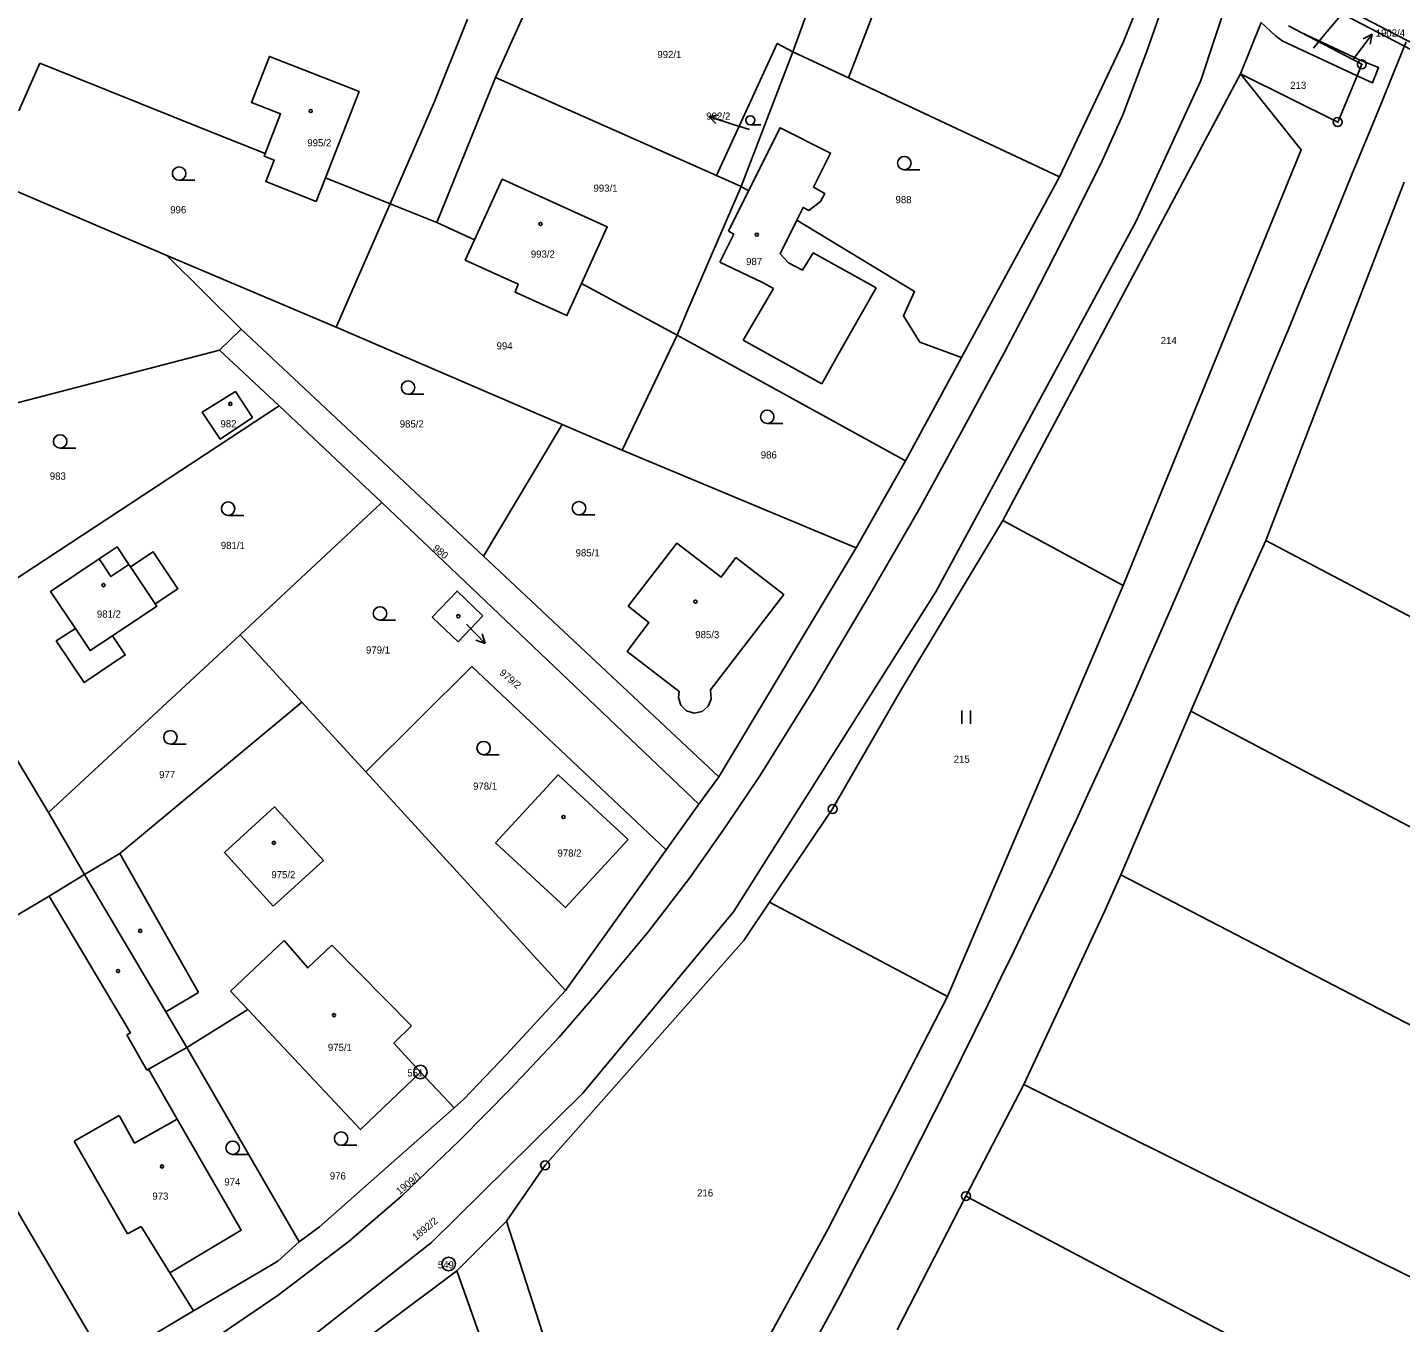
# Model space of a CAD drawing. Extents: x -587171 to -555306, y -1167727 to -1074732.
# Drawn here: x -560030.6 to -559877, y -1077529.8 to -1077384.9 of the extents above; entities that cross this region are included whole.
import ezdxf

# ---------------------------------------------------------------- set-up
doc = ezdxf.new("R2010")
doc.units = 0
for name, color, linetype in [('Hranice parcel', 7, 'Continuous'), ('Parcelní čísla', 7, 'Continuous'), ('Pop  PČ popisy', 7, 'Continuous'), ('Poz předměty', 7, 'Continuous'), ('Vnitřní kresba', 7, 'Continuous'), ('Věcná břemena k části', 7, 'Continuous'), ('Značky bodu BP', 7, 'Continuous'), ('Značky budov', 7, 'Continuous'), ('Značky kultur', 7, 'Continuous')]:
    doc.layers.add(name, color=color, linetype=linetype)

msp = doc.modelspace()

# ---------------------------------------------------------------- linework, layer by layer
at = {"layer": 'Hranice parcel'}
for p, q in [((-559978.26, -1077390.49), (-559966.82, -1077365.06)), ((-559940.99, -1077376.58), (-559945, -1077387.63)), ((-559892.63, -1077384.34), (-559894.93, -1077390.1)), ((-559888.16, -1077385.46), (-559889.58, -1077384.72)), ((-559945, -1077387.63), (-559950.79, -1077402.68)), ((-559938.79, -1077390.54), (-559945, -1077387.63)), ((-560029.21, -1077388.91), (-560031.56, -1077394.23)), ((-559984.84, -1077406.73), (-559978.26, -1077390.49)), ((-559953.53, -1077401.46), (-559978.26, -1077390.49)), ((-559915.17, -1077401.61), (-559938.79, -1077390.54)), ((-559894.93, -1077390.1), (-559921.51, -1077440.07)), ((-559950.79, -1077402.68), (-559953.53, -1077401.46)), ((-560015.02, -1077410.41), (-560035.23, -1077401.78)), ((-559990.04, -1077404.64), (-559997.28, -1077401.73)), ((-559926.13, -1077421.84), (-559915.17, -1077401.61)), ((-559876.62, -1077402.22), (-559892.11, -1077442.31)), ((-559990.04, -1077404.64), (-559996.09, -1077418.45)), ((-559984.84, -1077406.73), (-559990.04, -1077404.64)), ((-559980.62, -1077408.65), (-559984.84, -1077406.73)), ((-560015.02, -1077410.41), (-559996.09, -1077418.45)), ((-560006.69, -1077418.65), (-560015.02, -1077410.41)), ((-559957.96, -1077419.32), (-559968.65, -1077413.53)), ((-560006.69, -1077418.65), (-560009.14, -1077421.01)), ((-559979.59, -1077444.07), (-560006.69, -1077418.65)), ((-559996.09, -1077418.45), (-559970.79, -1077429.34)), ((-559957.96, -1077419.32), (-559964.11, -1077432.21)), ((-559932.39, -1077433.39), (-559957.96, -1077419.32)), ((-560009.14, -1077421.01), (-560052.04, -1077432.19)), ((-560009.14, -1077421.01), (-560002.46, -1077427.25)), ((-560040.54, -1077452.27), (-560002.46, -1077427.25)), ((-560002.46, -1077427.25), (-559990.96, -1077438.04)), ((-559970.79, -1077429.34), (-559979.59, -1077444.07)), ((-559970.79, -1077429.34), (-559964.11, -1077432.21)), ((-559964.11, -1077432.21), (-559937.91, -1077443.14)), ((-559937.91, -1077443.14), (-559932.39, -1077433.39)), ((-559990.96, -1077438.04), (-560006.82, -1077452.87)), ((-559955.53, -1077471.82), (-559990.96, -1077438.04)), ((-559921.51, -1077440.07), (-559908.07, -1077447.33)), ((-559892.11, -1077442.31), (-559857.7, -1077460.46)), ((-559953.28, -1077468.76), (-559979.59, -1077444.07)), ((-559953.28, -1077468.76), (-559937.91, -1077443.14)), ((-559927.71, -1077493.33), (-559908.07, -1077447.33)), ((-560028.24, -1077472.73), (-560040.54, -1077452.27)), ((-560006.82, -1077452.87), (-560028.24, -1077472.73)), ((-559999.93, -1077460.38), (-560006.82, -1077452.87)), ((-559999.93, -1077460.38), (-559992.75, -1077468.2)), ((-559908.34, -1077479.72), (-559900.48, -1077461.42)), ((-559781.5, -1077524.27), (-559900.48, -1077461.42)), ((-559992.75, -1077468.2), (-559970.45, -1077492.65)), ((-559955.53, -1077471.82), (-559953.28, -1077468.76)), ((-559959.18, -1077476.92), (-559955.53, -1077471.82)), ((-560024.24, -1077479.68), (-560028.24, -1077472.73)), ((-559970.45, -1077492.65), (-559959.18, -1077476.92)), ((-559947.6, -1077482.79), (-559927.71, -1077493.33)), ((-560000.23, -1077520.78), (-560012.77, -1077499.02)), ((-560021.8, -1077534.29), (-560041.8, -1077500.22)), ((-559919.16, -1077503.19), (-559925.65, -1077515.67)), ((-559919.16, -1077503.19), (-559825.2, -1077549.99)), ((-559933.32, -1077530.62), (-559925.65, -1077515.67)), ((-559925.65, -1077515.67), (-559860.44, -1077550.1)), ((-559977.02, -1077518.48), (-559982.58, -1077524.02)), ((-559977.02, -1077518.48), (-559963.57, -1077560.39)), ((-559982.58, -1077524.02), (-559973.58, -1077549.42)), ((-560021.8, -1077534.29), (-560012.02, -1077528.51))]:
    msp.add_line(p, q, dxfattribs=at)
for points in [[(-559938.79, -1077390.54), (-559934.48, -1077379.33), (-559936.02, -1077378.76), (-559931.32, -1077367.72), (-559930.32, -1077368.08), (-559933.69, -1077376.29), (-559929.26, -1077378.1), (-559929.16, -1077377.85), (-559918.33, -1077382.29), (-559914.91, -1077374.17), (-559921.77, -1077371.37), (-559916.86, -1077359.51)], [(-559915.17, -1077401.61), (-559908.11, -1077386.67), (-559906.8, -1077383.45), (-559902.87, -1077369.32)], [(-560012.48, -1077533.51), (-560002.56, -1077526.75), (-559994.63, -1077520.69), (-559988.76, -1077515.68), (-559982.25, -1077509.39), (-559976.62, -1077503.7), (-559971.15, -1077497.89), (-559966.94, -1077493.01), (-559961.15, -1077486.04), (-559956.56, -1077480.08), (-559952.53, -1077474.34), (-559948.61, -1077468.51), (-559942.78, -1077459.13), (-559936.43, -1077448.42), (-559930.9, -1077438.89), (-559925.89, -1077429.68), (-559921.39, -1077421.32), (-559918.24, -1077415.35), (-559914.83, -1077408.69), (-559910.56, -1077400.14), (-559908.09, -1077394.69), (-559905.44, -1077387.67), (-559903.62, -1077382.49)], [(-559981.41, -1077383.96), (-559985.09, -1077393.19), (-559990.04, -1077404.64)], [(-559881.9, -1077390.3), (-559890.22, -1077386.44), (-559891.04, -1077385.83), (-559892.63, -1077384.34)], [(-559881.9, -1077390.3), (-559881.37, -1077389.02), (-559888.16, -1077385.46)], [(-559881.9, -1077390.3), (-559880.16, -1077391.11), (-559879.49, -1077389.38), (-559881.57, -1077388.55), (-559883.37, -1077387.69), (-559888.16, -1077385.46)], [(-559953.53, -1077401.46), (-559946.77, -1077386.7), (-559945, -1077387.63)], [(-560004.02, -1077399.02), (-560010.4, -1077396.46), (-560029.21, -1077388.91)], [(-560004.02, -1077399.02), (-560002.29, -1077394.58), (-560005.56, -1077393.3), (-560003.54, -1077388.13), (-559993.51, -1077392.05), (-559997.28, -1077401.73)], [(-559908.07, -1077447.33), (-559888.14, -1077398.61), (-559894.93, -1077390.1)], [(-559894.93, -1077390.1), (-559884.07, -1077395.49), (-559881.9, -1077390.3)], [(-559926.13, -1077421.84), (-559930.8, -1077420.13), (-559932.64, -1077417.18), (-559931.4, -1077414.43), (-559944.55, -1077406.46), (-559943.84, -1077405.04), (-559943.22, -1077405.38), (-559941.93, -1077404.38), (-559941.44, -1077403.46), (-559942.7, -1077402.77), (-559940.79, -1077398.95), (-559946.42, -1077396.12), (-559949.96, -1077403.18), (-559950.79, -1077402.68)], [(-559997.28, -1077401.73), (-559998.32, -1077404.38), (-560003.96, -1077402.14), (-560003.03, -1077399.74), (-560004.13, -1077399.3), (-560004.02, -1077399.02)], [(-559980.62, -1077408.65), (-559977.53, -1077401.89), (-559965.78, -1077407.19), (-559968.65, -1077413.53)], [(-559950.79, -1077402.68), (-559956.77, -1077416.57), (-559957.96, -1077419.32)], [(-559968.65, -1077413.53), (-559970.27, -1077417.13), (-559976.08, -1077414.51), (-559975.71, -1077413.62), (-559981.65, -1077410.93), (-559980.62, -1077408.65)], [(-559932.39, -1077433.39), (-559929.31, -1077427.7), (-559926.13, -1077421.84)], [(-560005.43, -1077428.55), (-560007.34, -1077425.64), (-560011.05, -1077427.94), (-560009.06, -1077430.95), (-560005.43, -1077428.55)], [(-559921.51, -1077440.07), (-559932.95, -1077459.12), (-559940.56, -1077472.35), (-559947.6, -1077482.79)], [(-559963.44, -1077449.67), (-559957.97, -1077442.59), (-559953.03, -1077446.41), (-559951.37, -1077444.21), (-559946.03, -1077448.35), (-559954.22, -1077459), (-559954.13, -1077460.06), (-559954.47, -1077460.84), (-559955.14, -1077461.43), (-559956.03, -1077461.61), (-559956.89, -1077461.36), (-559957.53, -1077460.73), (-559957.81, -1077459.86), (-559957.73, -1077459.2), (-559963.54, -1077454.71), (-559961.1, -1077451.5), (-559963.44, -1077449.67)], [(-559900.48, -1077461.42), (-559895.46, -1077449.73), (-559892.11, -1077442.31)], [(-560016.33, -1077449.4), (-560016.14, -1077449.67), (-560021.08, -1077452.96), (-560019.67, -1077455.1), (-560024.28, -1077458.18), (-560027.39, -1077453.55), (-560025.25, -1077452.15), (-560028.02, -1077448.01), (-560022.57, -1077444.36), (-560020.57, -1077443.02), (-560019.26, -1077444.98), (-560019.08, -1077445.25), (-560016.55, -1077443.57), (-560013.78, -1077447.7), (-560016.33, -1077449.4)], [(-559979.66, -1077450.74), (-559982.43, -1077453.64), (-559985.33, -1077450.87), (-559982.56, -1077447.97), (-559979.66, -1077450.74)], [(-559959.18, -1077476.92), (-559980.9, -1077456.4), (-559992.75, -1077468.2)], [(-560024.24, -1077479.68), (-560020.28, -1077477.33), (-560001.5, -1077461.69), (-559999.93, -1077460.38)], [(-559963.43, -1077475.78), (-559970.42, -1077483.38), (-559978.26, -1077476.15), (-559971.24, -1077468.53), (-559963.43, -1077475.78)], [(-560003.13, -1077483.23), (-559997.51, -1077478.13), (-560002.99, -1077472.11), (-560008.58, -1077477.2), (-560003.13, -1077483.23)], [(-560046.17, -1077492.77), (-560028.18, -1077482.1), (-560024.24, -1077479.68)], [(-560012.77, -1077499.02), (-560015.13, -1077495.04), (-560024.24, -1077479.68)], [(-559908.34, -1077479.72), (-559910.12, -1077483.75), (-559919.16, -1077503.19)], [(-559813.43, -1077529.01), (-559817.85, -1077526.68), (-559908.34, -1077479.72)], [(-559947.6, -1077482.79), (-559950.48, -1077487.06), (-559972.71, -1077512.22), (-559977.02, -1077518.48)], [(-559970.45, -1077492.65), (-559977.04, -1077499.81), (-559981.79, -1077504.82), (-559982.9, -1077505.8)], [(-559963.57, -1077560.39), (-559941.07, -1077519.34), (-559927.71, -1077493.33)], [(-559982.9, -1077505.8), (-559986.66, -1077501.78), (-559993.35, -1077508.22), (-560005.97, -1077494.8), (-560012.77, -1077499.02)], [(-560012.02, -1077528.51), (-560014.69, -1077524.26), (-560006.7, -1077519.49), (-560013.88, -1077507.07), (-560017.08, -1077501.48), (-560012.77, -1077499.02)], [(-560000.23, -1077520.78), (-559997.94, -1077519.11), (-559982.9, -1077505.8)], [(-560012.02, -1077528.51), (-560002.59, -1077522.93), (-560000.23, -1077520.78)], [(-559982.58, -1077524.02), (-560006.65, -1077542.03), (-560015.24, -1077547.87)]]:
    msp.add_lwpolyline(points, dxfattribs=at)
at = {"layer": 'Pop  PČ popisy'}
for p, q in [((-559885.5, -1077385.66), (-559883.57, -1077383.36)), ((-559886.78, -1077387.2), (-559885.5, -1077385.66)), ((-559882.03, -1077388.06), (-559880.22, -1077385.66)), ((-559880.22, -1077385.66), (-559881.23, -1077386.16)), ((-559880.22, -1077385.66), (-559880.43, -1077386.76)), ((-559882.31, -1077388.42), (-559882.03, -1077388.06)), ((-559954.41, -1077394.86), (-559953.31, -1077394.7)), ((-559951.56, -1077395.79), (-559954.41, -1077394.86)), ((-559954.41, -1077394.86), (-559953.62, -1077395.65)), ((-559949.86, -1077396.33), (-559951.56, -1077395.79)), ((-559981.49, -1077451.67), (-559979.41, -1077453.83)), ((-559979.41, -1077453.83), (-559980.46, -1077453.46)), ((-559979.41, -1077453.83), (-559979.74, -1077452.76))]:
    msp.add_line(p, q, dxfattribs=at)
at = {"layer": 'Poz předměty'}
msp.add_lwpolyline([(-559876.4, -1077386.52), (-559877.78, -1077389.9), (-559879.26, -1077393.51), (-559880.84, -1077397.38), (-559882.48, -1077401.37), (-559884.17, -1077405.5), (-559885.93, -1077409.77), (-559887.69, -1077414.06), (-559889.47, -1077418.38), (-559891.27, -1077422.73), (-559893.04, -1077426.98), (-559894.77, -1077431.15), (-559896.48, -1077435.24), (-559898.12, -1077439.13), (-559899.69, -1077442.83), (-559901.21, -1077446.4), (-559902.66, -1077449.77), (-559904.06, -1077453), (-559905.44, -1077456.16), (-559906.77, -1077459.18), (-559908.08, -1077462.12), (-559909.4, -1077465.04), (-559910.7, -1077467.89), (-559912, -1077470.72), (-559913.33, -1077473.59), (-559914.66, -1077476.44), (-559916.02, -1077479.33), (-559917.43, -1077482.29), (-559918.84, -1077485.25), (-559920.27, -1077488.22), (-559921.74, -1077491.26), (-559923.21, -1077494.26), (-559924.69, -1077497.27), (-559926.19, -1077500.31), (-559927.68, -1077503.31), (-559929.17, -1077506.29), (-559930.68, -1077509.29), (-559932.17, -1077512.23), (-559933.65, -1077515.14), (-559935.16, -1077518.06), (-559936.65, -1077520.94), (-559938.17, -1077523.82), (-559939.73, -1077526.75), (-559941.3, -1077529.68), (-559942.93, -1077532.65)], dxfattribs=at)
at = {"layer": 'Vnitřní kresba'}
for p, q in [((-559894.9, -1077377.22), (-559899.37, -1077390.82)), ((-559899.37, -1077390.82), (-559906.61, -1077406.59)), ((-559952.22, -1077407.7), (-559949.96, -1077403.18)), ((-559946.44, -1077410.24), (-559944.55, -1077406.46)), ((-559906.61, -1077406.59), (-559929.01, -1077448.04)), ((-559953.17, -1077411.15), (-559951.59, -1077408.01)), ((-559951.59, -1077408.01), (-559952.22, -1077407.7)), ((-559945.51, -1077411.22), (-559946.44, -1077410.24)), ((-559942.74, -1077410.11), (-559943.91, -1077412.06)), ((-559935.68, -1077414.02), (-559942.74, -1077410.11)), ((-559948.4, -1077413.45), (-559953.17, -1077411.15)), ((-559943.91, -1077412.06), (-559945.51, -1077411.22)), ((-559947.16, -1077414.11), (-559948.4, -1077413.45)), ((-559950.56, -1077419.89), (-559947.16, -1077414.11)), ((-559935.68, -1077414.02), (-559939.97, -1077421.58)), ((-559941.78, -1077424.78), (-559950.56, -1077419.89)), ((-559939.97, -1077421.58), (-559941.78, -1077424.78)), ((-560016.33, -1077449.4), (-560019.08, -1077445.25)), ((-559951.65, -1077483.86), (-559929.01, -1077448.04)), ((-560020.28, -1077477.33), (-560011.49, -1077492.88)), ((-560028.18, -1077482.1), (-560019.07, -1077497.38)), ((-559968.49, -1077504.13), (-559951.65, -1077483.86)), ((-560007.9, -1077492.75), (-560001.88, -1077487.08)), ((-559987.65, -1077496.63), (-559996.58, -1077487.58)), ((-560011.49, -1077492.88), (-560015.13, -1077495.04)), ((-560005.97, -1077494.8), (-560007.9, -1077492.75)), ((-559987.65, -1077496.63), (-559989.64, -1077498.54)), ((-560019.07, -1077497.38), (-560019.49, -1077497.63)), ((-560019.49, -1077497.63), (-560017.26, -1077501.58)), ((-559989.64, -1077498.54), (-559986.66, -1077501.78)), ((-560017.26, -1077501.58), (-560017.08, -1077501.48)), ((-559985.42, -1077520.86), (-559968.49, -1077504.13)), ((-560020.34, -1077506.64), (-560025.37, -1077509.52)), ((-560018.64, -1077509.74), (-560020.34, -1077506.64)), ((-560013.88, -1077507.07), (-560018.64, -1077509.74)), ((-560025.37, -1077509.52), (-560019.41, -1077519.87)), ((-560019.41, -1077519.87), (-560017.88, -1077519.08)), ((-560017.88, -1077519.08), (-560014.69, -1077524.26)), ((-560002.41, -1077534.22), (-559985.42, -1077520.86))]:
    msp.add_line(p, q, dxfattribs=at)
for points in [[(-560022.57, -1077444.36), (-560021.3, -1077446.32), (-560019.26, -1077444.98)], [(-560025.25, -1077452.15), (-560023.6, -1077454.63), (-560021.08, -1077452.96)], [(-560001.88, -1077487.08), (-559999.25, -1077490.13), (-559996.58, -1077487.58)]]:
    msp.add_lwpolyline(points, dxfattribs=at)
at = {"layer": 'Věcná břemena k části'}
msp.add_lwpolyline([(-559859.52, -1077396.96), (-559855.23, -1077398.97), (-559856.09, -1077398.29), (-559860.3, -1077395.64), (-559866.99, -1077392.11), (-559869.5, -1077390.07), (-559871.22, -1077389.29), (-559872.65, -1077388.25), (-559887.7, -1077380.39), (-559888.62, -1077379.05), (-559888.38, -1077378.28), (-559889.22, -1077377.97), (-559889.59, -1077379.15), (-559890.97, -1077377.54), (-559891.24, -1077378.77), (-559888.75, -1077381.66), (-559887.87, -1077381.09), (-559873.01, -1077388.85), (-559871.58, -1077389.89), (-559869.88, -1077390.67), (-559867.37, -1077392.69), (-559860.66, -1077396.24)], close=True, dxfattribs=at)
at = {"layer": 'Značky bodu BP'}
for centre, radius in [((-559881.37, -1077389.02), 0.5), ((-559881.37, -1077389.02), 0.0303), ((-559884.07, -1077395.49), 0.5), ((-559884.07, -1077395.49), 0.0303), ((-559940.56, -1077472.35), 0.5), ((-559940.56, -1077472.35), 0.0303), ((-559986.66, -1077501.78), 0.75), ((-559986.66, -1077501.78), 0.03), ((-559972.71, -1077512.22), 0.5), ((-559972.71, -1077512.22), 0.0303), ((-559925.65, -1077515.67), 0.5), ((-559925.65, -1077515.67), 0.0303), ((-559983.5, -1077523.26), 0.75), ((-559983.5, -1077523.26), 0.03)]:
    msp.add_circle(centre, radius, dxfattribs=at)
at = {"layer": 'Značky budov'}
for centre in [(-559998.93, -1077394.25), (-559973.23, -1077406.89), (-559949.04, -1077408.08), (-560007.91, -1077427.02), (-560022.1, -1077447.3), (-559955.9, -1077449.15), (-559982.42, -1077450.78), (-559970.65, -1077473.24), (-560003.05, -1077476.14), (-560018, -1077485.99), (-560020.48, -1077490.48), (-559996.32, -1077495.42), (-560015.55, -1077512.36)]:
    msp.add_circle(centre, 0.175, dxfattribs=at)
at = {"layer": 'Značky kultur'}
for p, q in [((-559949.76, -1077395.78), (-559948.58, -1077395.78)), ((-559932.54, -1077400.83), (-559930.79, -1077400.83)), ((-560013.64, -1077402), (-560011.89, -1077402)), ((-559988.04, -1077425.94), (-559986.29, -1077425.94)), ((-559947.87, -1077429.21), (-559946.12, -1077429.21)), ((-560026.95, -1077431.97), (-560025.2, -1077431.97)), ((-560008.17, -1077439.49), (-560006.42, -1077439.49)), ((-559968.92, -1077439.44), (-559967.17, -1077439.44)), ((-559991.18, -1077451.22), (-559989.43, -1077451.22)), ((-559926.12, -1077462.81), (-559926.12, -1077461.31)), ((-559925.12, -1077462.81), (-559925.12, -1077461.31)), ((-560014.62, -1077465.08), (-560012.87, -1077465.08)), ((-559979.59, -1077466.28), (-559977.84, -1077466.28)), ((-559995.53, -1077509.98), (-559993.78, -1077509.98)), ((-560007.66, -1077511.01), (-560005.91, -1077511.01))]:
    msp.add_line(p, q, dxfattribs=at)
for centre, radius in [((-559949.76, -1077395.28), 0.502), ((-559932.54, -1077400.08), 0.75), ((-560013.64, -1077401.25), 0.75), ((-559988.04, -1077425.19), 0.75), ((-559947.87, -1077428.46), 0.75), ((-560026.95, -1077431.22), 0.75), ((-560008.17, -1077438.74), 0.75), ((-559968.92, -1077438.69), 0.75), ((-559991.18, -1077450.47), 0.75), ((-560014.62, -1077464.33), 0.75), ((-559979.59, -1077465.53), 0.75), ((-559995.53, -1077509.23), 0.75), ((-560007.66, -1077510.26), 0.75)]:
    msp.add_circle(centre, radius, dxfattribs=at)

# ---------------------------------------------------------------- texts
at = {"layer": 'Parcelní čísla'}
for s, p in [('1902/4', (-559879.82, -1077385.92)), ('992/1', (-559960.16, -1077388.32)), ('213', (-559889.38, -1077391.77)), ('992/2', (-559954.69, -1077395.22)), ('995/2', (-559999.31, -1077398.2)), ('993/1', (-559967.3, -1077403.28)), ('988', (-559933.52, -1077404.56)), ('996', (-560014.64, -1077405.69)), ('993/2', (-559974.31, -1077410.66)), ('987', (-559950.23, -1077411.49)), ('214', (-559903.86, -1077420.33)), ('994', (-559978.14, -1077420.93)), ('982', (-560009.02, -1077429.64)), ('985/2', (-559988.97, -1077429.66)), ('986', (-559948.59, -1077433.13)), ('983', (-560028.11, -1077435.5)), ('981/1', (-560008.98, -1077443.26)), ('985/1', (-559969.3, -1077444.08)), ('981/2', (-560022.84, -1077450.94)), ('985/3', (-559955.92, -1077453.24)), ('979/1', (-559992.74, -1077454.96)), ('215', (-559927.02, -1077467.18)), ('977', (-560015.88, -1077468.9)), ('978/1', (-559980.77, -1077470.19)), ('978/2', (-559971.33, -1077477.68)), ('975/2', (-560003.33, -1077480.1)), ('975/1', (-559997.01, -1077499.43)), ('976', (-559996.79, -1077513.81)), ('974', (-560008.59, -1077514.48)), ('216', (-559955.71, -1077515.71)), ('973', (-560016.64, -1077516.07))]:
    msp.add_text(s, height=0.803, dxfattribs=at).set_placement(p)
for s, rotation, p in [('980', 320, (-559985.34, -1077443.29)), ('979/2', 320, (-559977.88, -1077457.24)), ('1909/1', 39, (-559988.99, -1077515.55)), ('1892/2', 40, (-559987.15, -1077520.68))]:
    msp.add_text(s, height=0.803, rotation=rotation, dxfattribs=at).set_placement(p)
at = {"layer": 'Značky bodu BP'}
for s, p in [('551', (-559988.13, -1077502.28)), ('549', (-559984.71, -1077523.76))]:
    msp.add_text(s, height=0.803, dxfattribs=at).set_placement(p)

doc.saveas('drawing.dxf')
